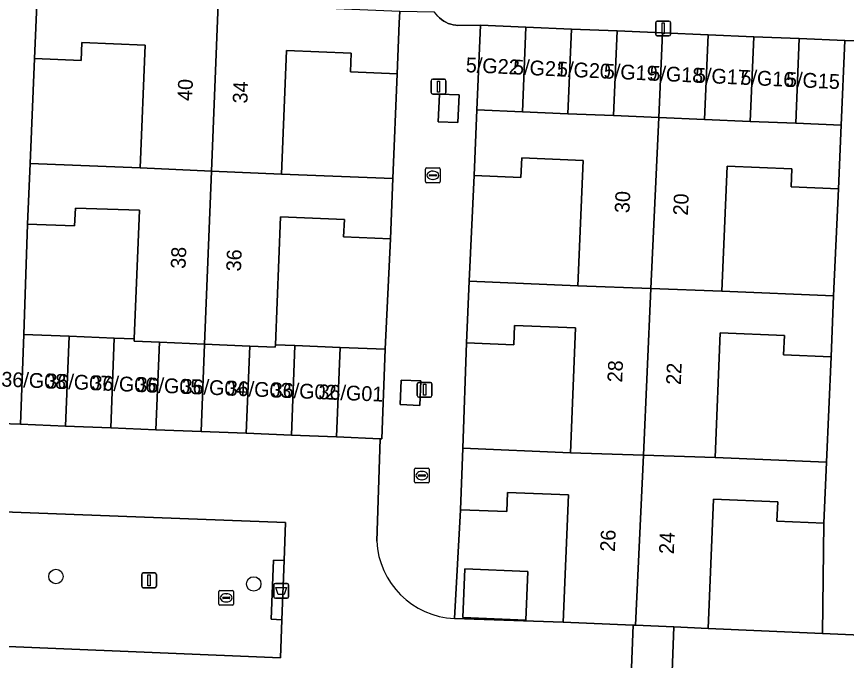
# Model space of a CAD drawing. Extents: x 160786 to 161429, y 386828 to 387485.
# Drawn here: x 161204.5 to 161260.6, y 387319.3 to 387362.9 of the extents above; entities that cross this region are included whole.
import ezdxf

# ---------------------------------------------------------------- set-up
doc = ezdxf.new("R2010")
doc.units = 0
for name, color, linetype in [('IMGEO_Afvalbak', 7, 'Continuous'), ('IMGEO_Boom', 7, 'Continuous'), ('IMGEO_Erf', 7, 'Continuous'), ('IMGEO_Groenvoorziening', 7, 'Continuous'), ('IMGEO_Haag', 7, 'Continuous'), ('IMGEO_Kolk', 7, 'Continuous'), ('IMGEO_Lichtmast', 7, 'Continuous'), ('IMGEO_Muur', 7, 'Continuous'), ('IMGEO_Pand', 7, 'Continuous'), ('IMGEO_Pand_nummerreeks', 7, 'Continuous'), ('IMGEO_Parkeervlak_open', 7, 'Continuous'), ('IMGEO_Rijbaan_lokaal_open', 7, 'Continuous'), ('IMGEO_Voetpad_open', 7, 'Continuous')]:
    doc.layers.add(name, color=color, linetype=linetype)

msp = doc.modelspace()

# ---------------------------------------------------------------- linework, layer by layer
at = {"layer": 'IMGEO_Afvalbak'}
for p, q in [((161222.011, 387324.529), (161222.801, 387324.529)), ((161222.801, 387324.529), (161222.011, 387324.529)), ((161221.911, 387323.629), (161221.911, 387324.429)), ((161221.911, 387324.429), (161221.911, 387323.629)), ((161222.901, 387324.429), (161222.901, 387323.629)), ((161222.901, 387323.629), (161222.901, 387324.429)), ((161222.801, 387323.529), (161222.011, 387323.529)), ((161222.011, 387323.529), (161222.801, 387323.529))]:
    msp.add_line(p, q, dxfattribs=at)
msp.add_lwpolyline([(161222.054, 387324.243), (161222.758, 387324.243), (161222.609, 387323.773), (161222.203, 387323.773), (161222.054, 387324.243)], dxfattribs=at)
for centre, start, end in [((161222.011, 387324.429), 90, 180), ((161222.011, 387324.429), 90, 180), ((161222.801, 387324.429), 0, 90), ((161222.801, 387324.429), 360, 90), ((161222.011, 387323.629), 180, 270), ((161222.011, 387323.629), 180, 270), ((161222.801, 387323.629), 270, 0), ((161222.801, 387323.629), 270, 0)]:
    msp.add_arc(centre, 0.1, start, end, dxfattribs=at)
at = {"layer": 'IMGEO_Boom'}
for centre in [(161207.172, 387324.995), (161220.546, 387324.492)]:
    msp.add_circle(centre, 0.489, dxfattribs=at)
at = {"layer": 'IMGEO_Erf'}
for points in [[(161205.422, 387352.929), (161212.864, 387352.629), (161213.2, 387360.935), (161208.925, 387361.108), (161208.876, 387359.9), (161205.72, 387360.028)], [(161230.253, 387358.994), (161227.092, 387359.122), (161227.143, 387360.397), (161222.773, 387360.573), (161222.436, 387352.22), (161229.958, 387351.915)], [(161235.12, 387344.963), (161242.478, 387344.655), (161242.835, 387353.145), (161238.683, 387353.32), (161238.627, 387351.983), (161235.454, 387352.116)], [(161260.107, 387351.207), (161256.896, 387351.343), (161256.947, 387352.567), (161252.573, 387352.751), (161252.218, 387344.302), (161259.772, 387343.984)], [(161205.008, 387341.37), (161208.063, 387341.247), (161211.118, 387341.125), (161212.459, 387341.071), (161212.82, 387349.765), (161208.481, 387349.91), (161208.432, 387348.71), (161205.256, 387348.838)], [(161229.794, 387347.84), (161226.631, 387347.967), (161226.678, 387349.153), (161222.363, 387349.328), (161222.014, 387340.671), (161223.339, 387340.617), (161226.395, 387340.494), (161229.45, 387340.37)], [(161234.704, 387333.671), (161241.968, 387333.365), (161242.323, 387341.805), (161238.197, 387341.979), (161238.142, 387340.669), (161234.945, 387340.804)], [(161259.599, 387339.86), (161256.394, 387339.995), (161256.449, 387341.296), (161252.111, 387341.478), (161251.755, 387333.039), (161259.291, 387332.722)], [(161241.849, 387330.513), (161237.72, 387330.687), (161237.665, 387329.383), (161234.529, 387329.515), (161234.121, 387322.15), (161241.486, 387321.898)], [(161259.118, 387328.596), (161255.937, 387328.729), (161255.992, 387330.042), (161251.646, 387330.225), (161251.278, 387321.486), (161259.019, 387321.139)], [(161234.696, 387322.219), (161234.835, 387325.516), (161239.095, 387325.337), (161238.956, 387322.04)]]:
    msp.add_lwpolyline(points, close=True, dxfattribs=at)
at = {"layer": 'IMGEO_Groenvoorziening'}
for points in [[(161234.364, 387355.697), (161234.446, 387357.57), (161233.112, 387357.628), (161233.03, 387355.755)], [(161231.776, 387336.564), (161231.849, 387338.22), (161230.521, 387338.278), (161230.449, 387336.622)], [(161222.458, 387322.071), (161222.608, 387326.068), (161221.88, 387326.096), (161221.73, 387322.099)]]:
    msp.add_lwpolyline(points, close=True, dxfattribs=at)
at = {"layer": 'IMGEO_Haag'}
msp.add_lwpolyline([(161222.458, 387322.071), (161222.608, 387326.068), (161221.88, 387326.096), (161221.73, 387322.099)], close=True, dxfattribs=at)
at = {"layer": 'IMGEO_Kolk'}
for p, q in [((161232.244, 387352.632), (161233.096, 387352.632)), ((161232.169, 387351.706), (161232.169, 387352.558)), ((161232.428, 387352.126), (161232.428, 387352.138)), ((161232.866, 387352.089), (161232.468, 387352.089)), ((161232.471, 387352.175), (161232.869, 387352.175)), ((161232.657, 387352.412), (161232.682, 387352.412)), ((161232.912, 387352.138), (161232.912, 387352.126)), ((161233.17, 387352.558), (161233.17, 387351.706)), ((161233.096, 387351.632), (161232.244, 387351.632)), ((161232.68, 387351.852), (161232.655, 387351.852)), ((161231.423, 387331.398), (161231.423, 387332.25)), ((161231.498, 387332.324), (161232.35, 387332.324)), ((161231.682, 387331.818), (161231.682, 387331.83)), ((161231.725, 387331.867), (161232.123, 387331.867)), ((161231.911, 387332.104), (161231.936, 387332.104)), ((161232.166, 387331.83), (161232.166, 387331.818)), ((161232.424, 387332.25), (161232.424, 387331.398)), ((161232.35, 387331.324), (161231.498, 387331.324)), ((161232.12, 387331.781), (161231.722, 387331.781)), ((161231.934, 387331.544), (161231.909, 387331.544)), ((161218.188, 387323.124), (161218.188, 387323.976)), ((161218.263, 387324.05), (161219.115, 387324.05)), ((161219.189, 387323.976), (161219.189, 387323.124)), ((161218.447, 387323.544), (161218.447, 387323.556)), ((161218.885, 387323.507), (161218.487, 387323.507)), ((161218.49, 387323.593), (161218.888, 387323.593)), ((161218.676, 387323.83), (161218.701, 387323.83)), ((161218.931, 387323.556), (161218.931, 387323.544)), ((161219.115, 387323.05), (161218.263, 387323.05)), ((161218.699, 387323.27), (161218.674, 387323.27))]:
    msp.add_line(p, q, dxfattribs=at)
for points in [[(161232.244, 387352.632), (161233.096, 387352.632)], [(161232.169, 387351.706), (161232.169, 387352.558)], [(161233.17, 387352.558), (161233.17, 387351.706)], [(161233.096, 387351.632), (161232.244, 387351.632)], [(161231.423, 387331.398), (161231.423, 387332.25)], [(161231.498, 387332.324), (161232.35, 387332.324)], [(161232.424, 387332.25), (161232.424, 387331.398)], [(161232.35, 387331.324), (161231.498, 387331.324)], [(161218.188, 387323.124), (161218.188, 387323.976)], [(161218.263, 387324.05), (161219.115, 387324.05)], [(161219.189, 387323.976), (161219.189, 387323.124)], [(161219.115, 387323.05), (161218.263, 387323.05)]]:
    msp.add_lwpolyline(points, dxfattribs=at)
for centre, radius, start, end in [((161232.246, 387352.556), 0.0765, 91.552, 178.448), ((161232.246, 387352.556), 0.0765, 91.552, 178.448), ((161233.094, 387352.556), 0.0765, 1.552, 88.448), ((161233.094, 387352.556), 0.0765, 1.552, 88.448), ((161232.468, 387352.135), 0.0403, 85.8775, 175.7526), ((161232.465, 387352.125), 0.0366, 178.938, 274.7102), ((161232.869, 387352.132), 0.043, 264.8664, 352.4533), ((161232.873, 387352.137), 0.0386, 1.7309, 96.639), ((161232.246, 387351.708), 0.0765, 181.552, 268.448), ((161232.246, 387351.708), 0.0765, 181.552, 268.448), ((161233.094, 387351.708), 0.0765, 271.552, 358.448), ((161233.094, 387351.708), 0.0765, 271.552, 358.448), ((161231.5, 387332.248), 0.0765, 91.552, 178.448), ((161231.5, 387332.248), 0.0765, 91.552, 178.448), ((161231.722, 387331.827), 0.0403, 85.8775, 175.7526), ((161231.719, 387331.817), 0.0366, 178.938, 274.7102), ((161232.123, 387331.824), 0.043, 264.8664, 352.4533), ((161232.127, 387331.829), 0.0386, 1.7309, 96.639), ((161232.348, 387332.248), 0.0765, 1.552, 88.448), ((161232.348, 387332.248), 0.0765, 1.552, 88.448), ((161231.5, 387331.4), 0.0765, 181.552, 268.448), ((161231.5, 387331.4), 0.0765, 181.552, 268.448), ((161232.348, 387331.4), 0.0765, 271.552, 358.448), ((161232.348, 387331.4), 0.0765, 271.552, 358.448), ((161218.265, 387323.974), 0.0765, 91.552, 178.448), ((161218.265, 387323.974), 0.0765, 91.552, 178.448), ((161219.113, 387323.974), 0.0765, 1.552, 88.448), ((161219.113, 387323.974), 0.0765, 1.552, 88.448), ((161218.487, 387323.553), 0.0403, 85.8775, 175.7526), ((161218.484, 387323.543), 0.0366, 178.938, 274.7102), ((161218.888, 387323.55), 0.043, 264.8664, 352.4533), ((161218.892, 387323.555), 0.0386, 1.7309, 96.639), ((161218.265, 387323.126), 0.0765, 181.552, 268.448), ((161218.265, 387323.126), 0.0765, 181.552, 268.448), ((161219.113, 387323.126), 0.0765, 271.552, 358.448), ((161219.113, 387323.126), 0.0765, 271.552, 358.448)]:
    msp.add_arc(centre, radius, start, end, dxfattribs=at)
for centre, major_axis, ratio, start_param, end_param in [((161232.656, 387352.132), (-0.387, 0.002), 0.722429, 4.712389, 7.853982), ((161232.681, 387352.132), (-0.39, 0.002), 0.717154, 1.570796, 4.712389), ((161231.91, 387331.824), (-0.387, 0.002), 0.722429, 4.712389, 7.853982), ((161231.935, 387331.824), (-0.39, 0.002), 0.717154, 1.570796, 4.712389), ((161218.675, 387323.55), (-0.387, 0.002), 0.722429, 4.712389, 7.853982), ((161218.7, 387323.55), (-0.39, 0.002), 0.717154, 1.570796, 4.712389)]:
    msp.add_ellipse(centre, major_axis=major_axis, ratio=ratio, start_param=start_param, end_param=end_param, dxfattribs=at)
at = {"layer": 'IMGEO_Lichtmast'}
for p, q in [((161247.749, 387361.667), (161247.749, 387362.467)), ((161247.749, 387362.467), (161247.749, 387361.667)), ((161247.849, 387362.567), (161248.639, 387362.567)), ((161248.639, 387362.567), (161247.849, 387362.567)), ((161248.739, 387362.467), (161248.739, 387361.667)), ((161248.739, 387361.667), (161248.739, 387362.467)), ((161248.639, 387361.567), (161247.849, 387361.567)), ((161247.849, 387361.567), (161248.639, 387361.567)), ((161232.553, 387357.732), (161232.553, 387358.532)), ((161232.553, 387358.532), (161232.553, 387357.732)), ((161232.653, 387358.632), (161233.443, 387358.632)), ((161233.443, 387358.632), (161232.653, 387358.632)), ((161233.543, 387358.532), (161233.543, 387357.732)), ((161233.543, 387357.732), (161233.543, 387358.532)), ((161233.443, 387357.632), (161232.653, 387357.632)), ((161232.653, 387357.632), (161233.443, 387357.632)), ((161231.613, 387337.229), (161231.613, 387338.029)), ((161231.613, 387338.029), (161231.613, 387337.229)), ((161231.713, 387338.129), (161232.503, 387338.129)), ((161232.503, 387338.129), (161231.713, 387338.129)), ((161232.603, 387338.029), (161232.603, 387337.229)), ((161232.603, 387337.229), (161232.603, 387338.029)), ((161232.503, 387337.129), (161231.713, 387337.129)), ((161231.713, 387337.129), (161232.503, 387337.129)), ((161212.973, 387324.337), (161212.973, 387325.137)), ((161212.973, 387325.137), (161212.973, 387324.337)), ((161213.073, 387325.237), (161213.863, 387325.237)), ((161213.863, 387325.237), (161213.073, 387325.237)), ((161213.963, 387325.137), (161213.963, 387324.337)), ((161213.963, 387324.337), (161213.963, 387325.137)), ((161213.863, 387324.237), (161213.073, 387324.237)), ((161213.073, 387324.237), (161213.863, 387324.237))]:
    msp.add_line(p, q, dxfattribs=at)
for points in [[(161248.169, 387362.442), (161248.319, 387362.442), (161248.319, 387361.692), (161248.169, 387361.692), (161248.169, 387362.442)], [(161232.973, 387358.507), (161233.123, 387358.507), (161233.123, 387357.757), (161232.973, 387357.757), (161232.973, 387358.507)], [(161232.033, 387338.004), (161232.183, 387338.004), (161232.183, 387337.254), (161232.033, 387337.254), (161232.033, 387338.004)], [(161213.393, 387325.112), (161213.543, 387325.112), (161213.543, 387324.362), (161213.393, 387324.362), (161213.393, 387325.112)]]:
    msp.add_lwpolyline(points, dxfattribs=at)
for centre, start, end in [((161247.849, 387362.467), 90, 180), ((161247.849, 387362.467), 90, 180), ((161248.639, 387362.467), 0, 90), ((161248.639, 387362.467), 360, 90), ((161247.849, 387361.667), 180, 270), ((161247.849, 387361.667), 180, 270), ((161248.639, 387361.667), 270, 0), ((161248.639, 387361.667), 270, 0), ((161232.653, 387358.532), 90, 180), ((161232.653, 387358.532), 90, 180), ((161233.443, 387358.532), 0, 90), ((161233.443, 387358.532), 360, 90), ((161232.653, 387357.732), 180, 270), ((161232.653, 387357.732), 180, 270), ((161233.443, 387357.732), 270, 0), ((161233.443, 387357.732), 270, 0), ((161231.713, 387338.029), 90, 180), ((161231.713, 387338.029), 90, 180), ((161232.503, 387338.029), 0, 90), ((161232.503, 387338.029), 360, 90), ((161231.713, 387337.229), 180, 270), ((161231.713, 387337.229), 180, 270), ((161232.503, 387337.229), 270, 0), ((161232.503, 387337.229), 270, 0), ((161213.073, 387325.137), 90, 180), ((161213.073, 387325.137), 90, 180), ((161213.863, 387325.137), 0, 90), ((161213.863, 387325.137), 360, 90), ((161213.073, 387324.337), 180, 270), ((161213.073, 387324.337), 180, 270), ((161213.863, 387324.337), 270, 0), ((161213.863, 387324.337), 270, 0)]:
    msp.add_arc(centre, 0.1, start, end, dxfattribs=at)
at = {"layer": 'IMGEO_Muur'}
for points in [[(161205.72, 387360.028), (161205.422, 387352.929)], [(161229.958, 387351.915), (161230.253, 387358.994)], [(161235.454, 387352.116), (161235.12, 387344.963)], [(161260.107, 387351.207), (161259.772, 387343.984)], [(161205.256, 387348.838), (161205.008, 387341.37)], [(161229.45, 387340.37), (161229.794, 387347.84)], [(161234.704, 387333.671), (161234.945, 387340.804)], [(161259.599, 387339.86), (161259.291, 387332.722)], [(161234.121, 387322.15), (161234.529, 387329.515)], [(161259.118, 387328.596), (161259.019, 387321.139)], [(161234.121, 387322.15), (161241.486, 387321.898)], [(161251.278, 387321.486), (161259.019, 387321.139)]]:
    msp.add_lwpolyline(points, dxfattribs=at)
at = {"layer": 'IMGEO_Pand'}
for points in [[(161218.148, 387363.724), (161213.363, 387363.929), (161210.538, 387364.043), (161205.89, 387364.23), (161205.72, 387360.028), (161208.876, 387359.9), (161208.925, 387361.108), (161213.2, 387360.935), (161212.864, 387352.629), (161217.692, 387352.423)], [(161230.392, 387362.441), (161230.423, 387363.213), (161222.872, 387363.52), (161218.148, 387363.724), (161217.692, 387352.423), (161222.436, 387352.22), (161222.773, 387360.573), (161227.143, 387360.397), (161227.092, 387359.122), (161230.253, 387358.994)], [(161235.882, 387362.286), (161235.641, 387356.557), (161238.722, 387356.428), (161238.963, 387362.156)], [(161238.722, 387356.428), (161241.803, 387356.298), (161242.044, 387362.027), (161238.963, 387362.156)], [(161241.803, 387356.298), (161244.884, 387356.169), (161245.125, 387361.897), (161242.044, 387362.027)], [(161248.206, 387361.768), (161245.125, 387361.897), (161244.884, 387356.169), (161247.944, 387356.04)], [(161247.944, 387356.04), (161251.046, 387355.91), (161251.287, 387361.638), (161248.206, 387361.768)], [(161254.368, 387361.508), (161251.287, 387361.638), (161251.046, 387355.91), (161254.127, 387355.781)], [(161254.127, 387355.781), (161257.208, 387355.651), (161257.449, 387361.379), (161254.368, 387361.508)], [(161260.53, 387361.249), (161257.449, 387361.379), (161257.208, 387355.651), (161260.289, 387355.522)], [(161235.454, 387352.116), (161238.627, 387351.983), (161238.683, 387353.32), (161242.835, 387353.145), (161242.478, 387344.655), (161247.418, 387344.475), (161247.944, 387356.04), (161244.884, 387356.169), (161241.803, 387356.298), (161238.722, 387356.428), (161235.641, 387356.557)], [(161260.289, 387355.522), (161257.208, 387355.651), (161254.127, 387355.781), (161251.046, 387355.91), (161247.944, 387356.04), (161247.418, 387344.475), (161252.218, 387344.302), (161252.573, 387352.751), (161256.947, 387352.567), (161256.896, 387351.343), (161260.107, 387351.207)], [(161205.256, 387348.838), (161208.432, 387348.71), (161208.481, 387349.91), (161212.82, 387349.765), (161212.459, 387341.071), (161212.454, 387340.914), (161214.167, 387340.842), (161217.22, 387340.714), (161217.692, 387352.423), (161212.864, 387352.629), (161205.422, 387352.929)], [(161229.958, 387351.915), (161222.436, 387352.22), (161217.692, 387352.423), (161217.22, 387340.714), (161220.278, 387340.586), (161222.008, 387340.514), (161222.014, 387340.671), (161222.363, 387349.328), (161226.678, 387349.153), (161226.631, 387347.967), (161229.794, 387347.84)], [(161234.945, 387340.804), (161238.142, 387340.669), (161238.197, 387341.979), (161242.323, 387341.805), (161241.968, 387333.365), (161246.905, 387333.201), (161247.418, 387344.475), (161242.478, 387344.655), (161235.12, 387344.963)], [(161259.772, 387343.984), (161252.218, 387344.302), (161247.418, 387344.475), (161246.905, 387333.201), (161251.755, 387333.039), (161252.111, 387341.478), (161256.449, 387341.296), (161256.394, 387339.995), (161259.599, 387339.86)], [(161207.817, 387335.174), (161208.063, 387341.247), (161205.008, 387341.37), (161204.762, 387335.298)], [(161207.817, 387335.174), (161210.873, 387335.051), (161211.118, 387341.125), (161208.063, 387341.247)], [(161214.167, 387340.842), (161212.454, 387340.914), (161212.459, 387341.071), (161211.118, 387341.125), (161210.873, 387335.051), (161213.928, 387334.927)], [(161217.22, 387340.714), (161214.167, 387340.842), (161213.928, 387334.927), (161216.984, 387334.804)], [(161216.984, 387334.804), (161220.039, 387334.68), (161220.278, 387340.586), (161217.22, 387340.714)], [(161220.039, 387334.68), (161223.094, 387334.557), (161223.339, 387340.617), (161222.014, 387340.671), (161222.008, 387340.514), (161220.278, 387340.586)], [(161223.094, 387334.557), (161226.15, 387334.433), (161226.395, 387340.494), (161223.339, 387340.617)], [(161229.45, 387340.37), (161226.395, 387340.494), (161226.15, 387334.433), (161229.108, 387334.314), (161229.205, 387334.31)], [(161246.207, 387321.699), (161246.382, 387321.692), (161246.905, 387333.201), (161241.968, 387333.365), (161234.704, 387333.671), (161234.529, 387329.515), (161237.665, 387329.383), (161237.72, 387330.687), (161241.849, 387330.513), (161241.486, 387321.898)], [(161259.291, 387332.722), (161251.755, 387333.039), (161246.905, 387333.201), (161246.382, 387321.692), (161248.974, 387321.583), (161251.278, 387321.486), (161251.646, 387330.225), (161255.992, 387330.042), (161255.937, 387328.729), (161259.118, 387328.596)], [(161234.696, 387322.219), (161238.956, 387322.04), (161239.095, 387325.337), (161234.835, 387325.516)]]:
    msp.add_lwpolyline(points, close=True, dxfattribs=at)
at = {"layer": 'IMGEO_Parkeervlak_open'}
msp.add_lwpolyline([(161174.152, 387323.944), (161174.048, 387321.497), (161222.362, 387319.502), (161222.458, 387322.071), (161221.73, 387322.099), (161221.88, 387326.096), (161222.608, 387326.068), (161222.705, 387328.649), (161174.429, 387330.466), (161174.327, 387328.066), (161175.206, 387328.037), (161174.948, 387323.903)], close=True, dxfattribs=at)
at = {"layer": 'IMGEO_Rijbaan_lokaal_open'}
for points in [[(161232.999, 387362.896), (161233.122, 387362.774), (161233.256, 387362.664), (161233.4, 387362.566), (161233.551, 387362.481), (161233.709, 387362.411), (161233.873, 387362.354), (161234.042, 387362.312), (161234.213, 387362.286), (161234.331, 387362.277), (161235.882, 387362.286), (161238.963, 387362.156), (161242.044, 387362.027), (161245.125, 387361.897), (161248.206, 387361.768), (161251.287, 387361.638), (161254.368, 387361.508), (161257.449, 387361.379), (161260.53, 387361.249), (161266.005, 387361.124)], [(161228.871, 387327.39), (161229.108, 387334.314), (161226.15, 387334.433), (161223.094, 387334.557), (161220.039, 387334.68), (161216.984, 387334.804), (161213.928, 387334.927), (161210.873, 387335.051), (161207.817, 387335.174), (161204.762, 387335.298), (161199.238, 387335.479)], [(161246.207, 387321.699), (161241.486, 387321.898), (161234.121, 387322.15)], [(161202.704, 387312.406), (161205.032, 387312.315), (161207.362, 387312.223), (161214.762, 387311.998), (161217.05, 387311.909), (161219.341, 387311.819), (161226.96, 387311.484), (161229.28, 387311.393), (161231.599, 387311.302), (161238.892, 387310.994), (161241.218, 387310.903), (161243.546, 387310.812), (161245.787, 387310.728), (161246.207, 387321.699)], [(161264.222, 387320.914), (161259.019, 387321.139), (161251.278, 387321.486), (161248.974, 387321.583), (161248.555, 387310.625), (161250.887, 387310.54), (161253.215, 387310.449), (161255.544, 387310.358), (161262.928, 387310.038)]]:
    msp.add_lwpolyline(points, dxfattribs=at)
for points in [[(161222.362, 387319.502), (161174.048, 387321.497), (161174.152, 387323.944), (161174.327, 387328.066), (161174.429, 387330.466), (161222.705, 387328.649), (161222.608, 387326.068), (161222.458, 387322.071)], [(161248.555, 387310.625), (161248.974, 387321.583), (161246.382, 387321.692), (161246.207, 387321.699), (161245.787, 387310.728)]]:
    msp.add_lwpolyline(points, close=True, dxfattribs=at)
msp.add_arc((161234.391, 387327.67), 5.527, 182.9069, 267.2023, dxfattribs=at)
at = {"layer": 'IMGEO_Voetpad_open'}
for points in [[(161205.72, 387360.028), (161205.89, 387364.23), (161205.994, 387367.533), (161206.113, 387371.322), (161206.28, 387375.428), (161200.81, 387375.661), (161200.635, 387371.531), (161200.311, 387364.387), (161200.134, 387360.197), (161199.917, 387353.15), (161199.737, 387348.918), (161199.497, 387341.58), (161199.238, 387335.479), (161204.762, 387335.298), (161205.008, 387341.37), (161205.256, 387348.838), (161205.422, 387352.929)], [(161259.019, 387321.139), (161264.222, 387320.914), (161264.583, 387328.359), (161264.76, 387332.52), (161265.1, 387339.623), (161265.275, 387343.748), (161265.574, 387350.993), (161265.767, 387355.538), (161266.005, 387361.124), (161260.53, 387361.249), (161260.289, 387355.522), (161260.107, 387351.207), (161259.772, 387343.984), (161259.599, 387339.86), (161259.291, 387332.722), (161259.118, 387328.596)], [(161234.364, 387355.697), (161233.03, 387355.755), (161233.112, 387357.628), (161234.446, 387357.57)], [(161231.776, 387336.564), (161230.449, 387336.622), (161230.521, 387338.278), (161231.849, 387338.22)]]:
    msp.add_lwpolyline(points, close=True, dxfattribs=at)
for points in [[(161235.882, 387362.286), (161234.331, 387362.277), (161234.213, 387362.286), (161234.042, 387362.312), (161233.873, 387362.354), (161233.709, 387362.411), (161233.551, 387362.481), (161233.4, 387362.566), (161233.256, 387362.664), (161233.122, 387362.774), (161232.999, 387362.896), (161232.887, 387363.029), (161232.787, 387363.171), (161230.423, 387363.213), (161230.392, 387362.441), (161230.253, 387358.994), (161229.958, 387351.915), (161229.794, 387347.84), (161229.45, 387340.37), (161229.205, 387334.31), (161229.108, 387334.314), (161228.871, 387327.39)], [(161234.121, 387322.15), (161234.529, 387329.515), (161234.704, 387333.671), (161234.945, 387340.804), (161235.12, 387344.963), (161235.454, 387352.116), (161235.641, 387356.557), (161235.882, 387362.286)]]:
    msp.add_lwpolyline(points, dxfattribs=at)
msp.add_arc((161234.391, 387327.67), 5.527, 182.9069, 267.2023, dxfattribs=at)

# ---------------------------------------------------------------- texts
at = {"layer": 'IMGEO_Pand_nummerreeks'}
for s, rotation, p in [('5/G22', 357.4053, (161234.877, 387359.111)), ('5/G21', 357.4053, (161238.074, 387358.966)), ('5/G20', 357.4053, (161241.047, 387358.831)), ('5/G19', 357.4053, (161244.212, 387358.688)), ('5/G18', 357.4053, (161247.298, 387358.548)), ('5/G17', 357.4053, (161250.375, 387358.409)), ('5/G16', 357.4053, (161253.455, 387358.269)), ('5/G15', 357.4053, (161256.536, 387358.129)), ('40', 87.7141, (161216.381, 387357.143)), ('34', 87.7943, (161220.12, 387356.977)), ('30', 87.5338, (161245.961, 387349.56)), ('20', 87.6251, (161249.914, 387349.397)), ('38', 87.717, (161215.93, 387345.793)), ('36', 87.7943, (161219.683, 387345.621)), ('28', 87.5338, (161245.468, 387338.11)), ('22', 87.6251, (161249.438, 387337.939)), ('36/G08', 357.7224, (161203.459, 387337.85)), ('36/G07', 357.7224, (161206.505, 387337.728)), ('36/G06', 357.7224, (161209.554, 387337.607)), ('36/G05', 357.7224, (161212.604, 387337.486)), ('36/G04', 357.7224, (161215.653, 387337.365)), ('36/G03', 357.7224, (161218.703, 387337.243)), ('36/G02', 357.7224, (161221.746, 387337.122)), ('36/G01', 357.7196, (161224.912, 387336.996)), ('26', 87.5338, (161244.975, 387326.656)), ('24', 87.6251, (161248.963, 387326.491))]:
    msp.add_text(s, height=1, rotation=rotation, dxfattribs=at).set_placement(p)

doc.saveas('drawing.dxf')
